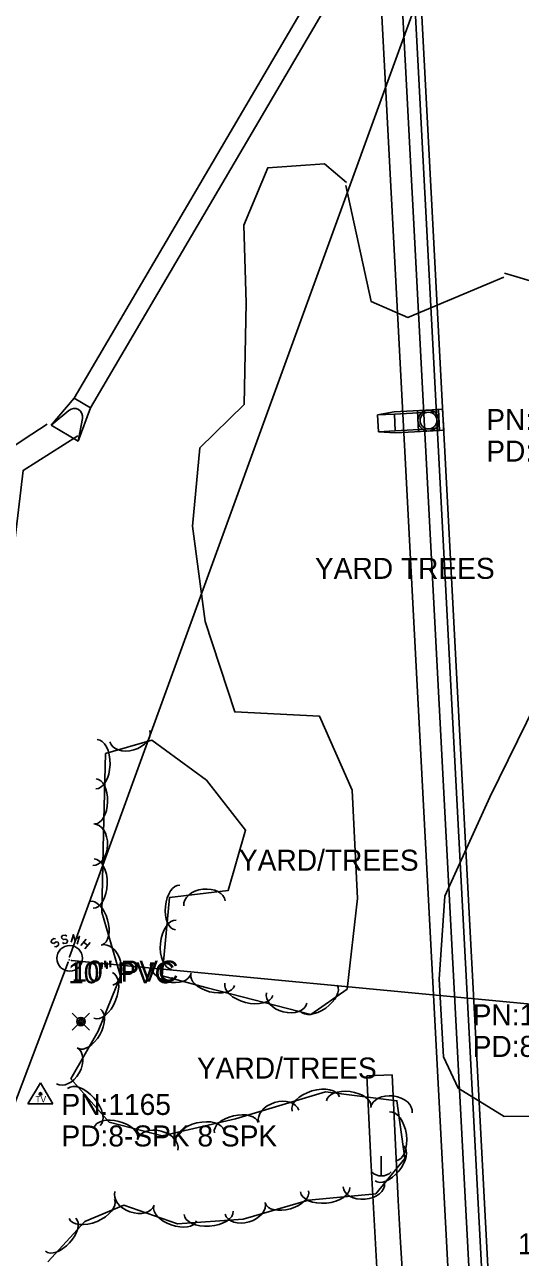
# Model space of a CAD drawing. Extents: x 978516 to 993312, y 1836504 to 1846212.
# Drawn here: x 992373.2 to 992491, y 1841889.2 to 1842182.6 of the extents above; entities that cross this region are included whole.
import ezdxf

# ---------------------------------------------------------------- set-up
doc = ezdxf.new("R2010")
doc.units = 0
for name, color, linetype in [('R_Drainage', 7, 'Continuous'), ('R_Proposed Road', 7, 'Continuous'), ('S_DITCHLINE', 7, 'Continuous'), ('S_SANITARY_SEWER', 7, 'Continuous'), ('S_SANITARY_SEWER_ANNOT', 7, 'Continuous'), ('S_SECONDARY_CTL', 7, 'Continuous'), ('S_SECONDARY_CTL_ANNOT', 7, 'Continuous'), ('S_SPRINKLER_HEAD', 7, 'Continuous'), ('S_SURVEY_TEXT_ANNOT', 7, 'Continuous'), ('S_TREE', 7, 'Continuous'), ('S_UTILITY_POLE', 7, 'Continuous'), ('S_UTL_PT_SYM', 7, 'Continuous')]:
    doc.layers.add(name, color=color, linetype=linetype)

msp = doc.modelspace()

# ---------------------------------------------------------------- linework, layer by layer
at = {"layer": 'R_Drainage'}
for p, q in [((992447.51, 1842200.38), (992384.95, 1842093.69)), ((992452.89, 1842200.67), (992388.83, 1842091.42)), ((992384.95, 1842093.69), (992379.45, 1842087.27)), ((992384.95, 1842093.69), (992388.83, 1842091.42)), ((992383.67, 1842090.79), (992379.45, 1842087.27)), ((992388.83, 1842091.42), (992385.91, 1842083.47)), ((992386.92, 1842088.89), (992385.91, 1842083.47)), ((992461.02, 1842090.41), (992457.05, 1842089.69)), ((992457.05, 1842089.69), (992461.04, 1842089.91)), ((992457.05, 1842089.69), (992457.27, 1842085.7)), ((992471.5, 1842090.99), (992461.02, 1842090.41)), ((992471.03, 1842090.46), (992461.04, 1842089.91)), ((992461.04, 1842089.91), (992461.26, 1842085.92)), ((992466.78, 1842085.72), (992466.51, 1842090.71)), ((992471.03, 1842090.46), (992471.25, 1842086.47)), ((992471.5, 1842090.99), (992471.78, 1842086)), ((992379.45, 1842087.27), (992385.91, 1842083.47)), ((992457.27, 1842085.7), (992461.26, 1842085.92)), ((992471.25, 1842086.47), (992461.26, 1842085.92)), ((992471.78, 1842086), (992461.29, 1842085.42)), ((992471.28, 1842085.97), (992472.77, 1842086.05)), ((992457.27, 1842085.7), (992461.29, 1842085.42)), ((992460.53, 1841932.69), (992454.53, 1841932.38))]:
    msp.add_line(p, q, dxfattribs=at)
for points in [[(992466.78, 1842085.72), (992466.51, 1842090.71), (992471.5, 1842090.99), (992471.78, 1842086)], [(992471.28, 1842085.97), (992471, 1842090.96), (992472.5, 1842091.05), (992472.77, 1842086.05)]]:
    msp.add_lwpolyline(points, close=True, dxfattribs=at)
for points in [[(992472.77, 1842086.05), (992472.5, 1842091.05), (992471, 1842090.96), (992471.28, 1842085.97)], [(992461.96, 1841800.52), (992461.81, 1841802.52), (992461.09, 1841812.5), (992460.42, 1841822.5), (992459.96, 1841829.73), (992459.79, 1841832.49), (992459.21, 1841842.49), (992458.67, 1841852.48), (992458.17, 1841862.49), (992457.72, 1841872.49), (992457.62, 1841874.69), (992457.44, 1841877.42), (992457.12, 1841882.41), (992456.52, 1841892.41), (992455.96, 1841902.41), (992455.44, 1841912.4), (992454.96, 1841922.41), (992454.53, 1841932.38)], [(992467.94, 1841800.96), (992467.79, 1841802.95), (992467.08, 1841812.92), (992466.41, 1841822.89), (992465.95, 1841830.1), (992465.78, 1841832.85), (992465.2, 1841842.82), (992464.66, 1841852.8), (992464.16, 1841862.77), (992463.71, 1841872.75), (992463.61, 1841875.02), (992463.43, 1841877.8), (992463.11, 1841882.79), (992462.51, 1841892.76), (992461.95, 1841902.73), (992461.43, 1841912.7), (992460.96, 1841922.68), (992460.53, 1841932.69)]]:
    msp.add_lwpolyline(points, dxfattribs=at)
for radius in [2.5, 2.5, 2.5, 2, 2, 2]:
    msp.add_circle((992469.14, 1842088.36), radius, dxfattribs=at)
msp.add_arc((992384.95, 1842089.25), 2, 349.4557, 129.7729, dxfattribs=at)
at = {"layer": 'R_Proposed Road'}
for p, q in [((992481.49, 1841740.77), (992453.17, 1842277.1)), ((992486.48, 1841741.04), (992458.16, 1842277.36)), ((992489.48, 1841741.19), (992461.15, 1842277.52)), ((992490.97, 1841741.27), (992462.65, 1842277.6))]:
    msp.add_line(p, q, dxfattribs=at)
at = {"layer": 'S_DITCHLINE'}
for points in [[(992378.53, 1842087.54), (992374.85, 1842085.11), (992360.61, 1842075.7), (992362.88, 1842058.13), (992365.15, 1842040.55), (992356.55, 1842018.1), (992347.95, 1841995.65), (992340.13, 1841981.09), (992332.31, 1841966.52), (992323.38, 1841947.41), (992314.45, 1841928.3), (992309.38, 1841913.92), (992304.3, 1841899.54)], [(992385.78, 1842084.7), (992372.8, 1842076.49), (992370.57, 1842057.77), (992368.34, 1842039.05), (992360.67, 1842016.38), (992353.01, 1841993.71), (992345.07, 1841978.24), (992337.13, 1841962.78), (992329.47, 1841944.91), (992321.81, 1841927.04), (992314.81, 1841911.94), (992307.81, 1841896.84)]]:
    msp.add_lwpolyline(points, dxfattribs=at)
at = {"layer": 'S_SANITARY_SEWER'}
for p, q in [((992525.85, 1842351.91), (992383.83, 1841960.72)), ((992379.54, 1841964.7), (992379.46, 1841964.31)), ((992379.46, 1841964.31), (992379.65, 1841964.04)), ((992380.08, 1841965.08), (992379.54, 1841964.7)), ((992379.65, 1841964.04), (992380.08, 1841963.92)), ((992380.51, 1841965.01), (992380.08, 1841965.08)), ((992380.08, 1841963.92), (992380.62, 1841964.27)), ((992380.62, 1841963.11), (992380.24, 1841963.19)), ((992380.62, 1841964.27), (992381.09, 1841964.19)), ((992381.17, 1841963.5), (992380.62, 1841963.11)), ((992381.09, 1841964.19), (992381.24, 1841963.92)), ((992381.24, 1841963.92), (992381.17, 1841963.5)), ((992386.51, 1841963.46), (992387.75, 1841964.93)), ((992387.17, 1841964.23), (992388.14, 1841963.42)), ((992388.72, 1841964.12), (992387.48, 1841962.64)), ((992384.29, 1841959.85), (992701.11, 1841929.78)), ((992383.47, 1841959.44), (992310.81, 1841767.42))]:
    msp.add_line(p, q, dxfattribs=at)
for points in [[(992383.18, 1841965.63), (992382.83, 1841965.9), (992382.17, 1841965.82), (992381.94, 1841965.47), (992381.98, 1841965.16), (992382.33, 1841964.85), (992382.95, 1841964.97), (992383.34, 1841964.66), (992383.37, 1841964.35), (992383.1, 1841963.96), (992382.48, 1841963.88), (992382.13, 1841964.15)], [(992385.62, 1841963.77), (992386.16, 1841965.63), (992385.12, 1841964.62), (992384.73, 1841966.05), (992384.19, 1841964.19)]]:
    msp.add_lwpolyline(points, dxfattribs=at)
msp.add_circle((992383.86, 1841960.39), 3.05, dxfattribs=at)
at = {"layer": 'S_SECONDARY_CTL'}
for p, q in [((992376.91, 1841930.72), (992373.9, 1841925.77)), ((992376.91, 1841930.72), (992379.86, 1841925.77)), ((992373.9, 1841925.77), (992379.86, 1841925.77))]:
    msp.add_line(p, q, dxfattribs=at)
for radius in [0.311, 0.183, 0.103]:
    msp.add_circle((992376.91, 1841928.11), radius, dxfattribs=at)
at = {"layer": 'S_SPRINKLER_HEAD'}
for p, q in [((992385.83, 1841946.02), (992384.49, 1841947.37)), ((992387.24, 1841946.02), (992388.58, 1841947.37)), ((992385.83, 1841944.62), (992384.49, 1841943.28)), ((992387.24, 1841944.62), (992388.58, 1841943.28))]:
    msp.add_line(p, q, dxfattribs=at)
for radius in [0.994, 0.634, 0.274]:
    msp.add_circle((992386.53, 1841945.32), radius, dxfattribs=at)
at = {"layer": 'S_TREE'}
for points in [[(992449.65, 1842145.04), (992444.46, 1842149.49), (992430.96, 1842148.51), (992425.23, 1842134.85), (992425.85, 1842116.39), (992425.31, 1842092.19), (992414.77, 1842081.87), (992413.07, 1842063.22), (992416.04, 1842040.53), (992423.09, 1842019.03), (992443.26, 1842017.98), (992450.98, 1842000.43), (992452.3, 1841974.65), (992449.78, 1841953.05), (992441.2, 1841946.99), (992416.54, 1841953.39), (992405.81, 1841956.22), (992407.6, 1841974.89), (992421.53, 1841976.51), (992425.68, 1841990.87), (992416.39, 1842002.75), (992403.42, 1842012.3), (992392.41, 1842009.12), (992391.92, 1841990.13), (992391.54, 1841971.4), (992395.96, 1841956.11), (992390.62, 1841943.04), (992384.17, 1841931.72), (992393.27, 1841921.36), (992405.85, 1841918.16), (992423.3, 1841922.22), (992444.63, 1841928.62), (992461.65, 1841926.48), (992463.56, 1841912.77), (992456.6, 1841904.3), (992440.65, 1841902.86), (992425.1, 1841898.29), (992409.5, 1841897.21), (992396.72, 1841901.63), (992387.43, 1841897.73), (992378.69, 1841888.18)], [(992487.03, 1842122.48), (992464.22, 1842112.89), (992455.53, 1842116.69), (992449.54, 1842144.27)], [(992497.07, 1842120.53), (992487.24, 1842123.41)], [(992500.88, 1841922.81), (992487.1, 1841922.71), (992476.17, 1841929.45), (992472.69, 1841936.92), (992471.65, 1841955.41), (992473.04, 1841975.16), (992483.73, 1841998.7), (992494.66, 1842021.02)]]:
    msp.add_lwpolyline(points, dxfattribs=at)
for centre, major_axis, ratio in [((992398.17, 1842013.26), (4.76, 1.37), 0.685311), ((992390.22, 1842006.6), (0.15, 5.87), 0.55008), ((992389.99, 1841997.73), (0.14, 5.34), 0.540699), ((992389.48, 1841987.43), (0.1, 4.95), 0.685311), ((992389.56, 1841978.16), (0.12, 5.87), 0.55008), ((992409.5, 1841972.47), (-0.51, -5.32), 0.540699), ((992415.9, 1841973.46), (-4.92, -0.57), 0.685311), ((992390.1, 1841968.75), (-1.48, 5.14), 0.540699), ((992408.65, 1841963.64), (-0.56, -5.84), 0.55008), ((992392.71, 1841958.78), (-1.38, 4.76), 0.685311), ((992391.8, 1841951.55), (2.22, 5.43), 0.55008), ((992407.97, 1841958.11), (4.79, -1.27), 0.685311), ((992417.85, 1841955.24), (5.18, -1.34), 0.540699), ((992426.44, 1841953.01), (5.68, -1.47), 0.55008), ((992443.05, 1841950.9), (4.37, 3.08), 0.540699), ((992435.47, 1841950.94), (4.8, -1.24), 0.685311), ((992388.51, 1841943.62), (2.65, 4.64), 0.540699), ((992383.18, 1841934.8), (2.45, 4.3), 0.685311), ((992387.24, 1841925), (-3.87, 4.41), 0.55008), ((992442.35, 1841925.72), (-5.62, -1.69), 0.55008), ((992450.17, 1841925.79), (-5.3, 0.67), 0.540699), ((992460.36, 1841924.25), (-4.92, 0.62), 0.685311), ((992433.55, 1841922.81), (-4.75, -1.42), 0.685311), ((992394.83, 1841918.77), (-5.18, 1.32), 0.540699), ((992414.84, 1841918.08), (-5.72, -1.33), 0.55008), ((992423.47, 1841920.09), (-5.21, -1.21), 0.540699), ((992460.69, 1841918.02), (-0.81, 5.81), 0.55008), ((992404.75, 1841915.98), (-4.8, 1.22), 0.685311), ((992459.84, 1841911.59), (3.4, 4.13), 0.540699), ((992399.3, 1841903.26), (4.68, -1.62), 0.685311), ((992435.51, 1841903.56), (5.13, 1.51), 0.540699), ((992444.58, 1841905.35), (5.84, 0.53), 0.55008), ((992453.78, 1841906.44), (4.94, 0.44), 0.685311), ((992389.12, 1841900.74), (5.41, 2.27), 0.55008), ((992408.95, 1841899.65), (5.05, -1.75), 0.540699), ((992425.55, 1841900.91), (4.75, 1.4), 0.685311), ((992381.71, 1841894.63), (3.61, 3.94), 0.540699), ((992416.89, 1841899.85), (5.85, 0.4), 0.55008)]:
    msp.add_ellipse(centre, major_axis=major_axis, ratio=ratio, start_param=3.141593, end_param=6.283185, dxfattribs=at)
at = {"layer": 'S_UTILITY_POLE'}
msp.add_line((992457.89, 1841913.31), (992457.89, 1841908.58), dxfattribs=at)
msp.add_arc((992457.95, 1841912.01), 3.41, 226.3972, 313.6028, dxfattribs=at)
at = {"layer": 'S_UTL_PT_SYM'}
for points in [[(992383.74, 1841960.01), (992383.74, 1841960.06), (992383.74, 1841960.01), (992383.69, 1841960.01), (992383.74, 1841960.01), (992383.74, 1841959.96), (992383.74, 1841960.01), (992383.79, 1841960.01)], [(992383.83, 1841960.72), (992383.83, 1841960.77), (992383.83, 1841960.72), (992383.78, 1841960.72), (992383.83, 1841960.72), (992383.83, 1841960.67), (992383.83, 1841960.72), (992383.88, 1841960.72)], [(992384.29, 1841959.85), (992384.29, 1841959.9), (992384.29, 1841959.85), (992384.24, 1841959.85), (992384.29, 1841959.85), (992384.29, 1841959.8), (992384.29, 1841959.85), (992384.34, 1841959.85)], [(992383.47, 1841959.44), (992383.47, 1841959.49), (992383.47, 1841959.44), (992383.42, 1841959.44), (992383.47, 1841959.44), (992383.47, 1841959.39), (992383.47, 1841959.44), (992383.52, 1841959.44)]]:
    msp.add_lwpolyline(points, dxfattribs=at)

# ---------------------------------------------------------------- texts
at = {"layer": 'S_SANITARY_SEWER_ANNOT'}
for p in [(992384.29, 1841954.85), (992383.47, 1841954.44)]:
    msp.add_text('10" PVC', height=5, dxfattribs=at).set_placement(p)
at = {"layer": 'S_SECONDARY_CTL'}
msp.add_text('TV', height=1.5, dxfattribs=at).set_placement((992375.71, 1841926.1))
at = {"layer": 'S_SECONDARY_CTL_ANNOT'}
for s, p in [('PN:1163', (992482.88, 1842086.1)), ('PD:8-SPK 8 SPK', (992482.88, 1842078.6)), ('PN:1164', (992479.65, 1841944.42)), ('PD:8-SPK 8 SPK', (992479.65, 1841936.92)), ('PN:1165', (992381.91, 1841923.11)), ('PD:8-SPK 8 SPK', (992381.91, 1841915.61))]:
    msp.add_text(s, height=5, dxfattribs=at).set_placement(p)
at = {"layer": 'S_SPRINKLER_HEAD'}
msp.add_text('+', height=0.1, dxfattribs=at).set_placement((992386.49, 1841945.27))
at = {"layer": 'S_SURVEY_TEXT_ANNOT'}
for s, p in [('YARD TREES', (992442.16, 1842050.69)), ('YARD/TREES', (992424.09, 1841981.23)), ('YARD/TREES', (992414.11, 1841931.77)), ('1 STORY MTL BUILDING', (992490.39, 1841889.93))]:
    msp.add_text(s, height=5, dxfattribs=at).set_placement(p)

doc.saveas('drawing.dxf')
